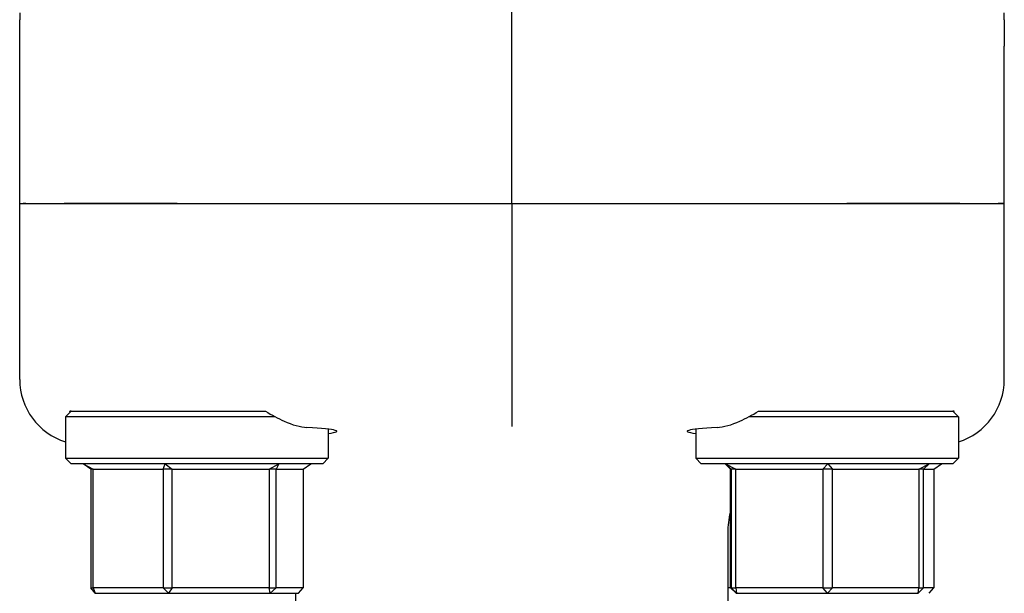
# Model space of a CAD drawing. Header units: inches. Extents: x 24 to 1128, y -69 to 748.
# Tile 614 of 656: x 657.37 to 660.19, y 615.68 to 617.32. Entities that reach past the tile are written whole.
import ezdxf

# ---------------------------------------------------------------- set-up
doc = ezdxf.new("R2010")
doc.units = ezdxf.units.IN
doc.header["$LTSCALE"] = 32
doc.header["$MEASUREMENT"] = 0
doc.layers.add('Visible (ANSI)', color=7, linetype='Continuous', lineweight=30)

msp = doc.modelspace()

# ---------------------------------------------------------------- linework, layer by layer
at = {"layer": 'Visible (ANSI)'}
for p, q in [((658.78063, 616.79353), (658.78063, 617.5699)), ((657.37438, 617.33823), (657.37438, 617.31817)), ((657.37438, 617.24245), (657.37438, 617.31817)), ((660.18688, 617.31817), (660.18688, 617.33823)), ((660.18688, 617.31817), (660.18688, 617.24245)), ((657.37438, 616.79353), (657.37438, 617.24245)), ((660.18688, 616.79353), (660.18688, 617.24245)), ((657.37438, 616.79353), (657.38418, 616.79353)), ((657.37438, 616.29013), (657.37438, 616.79353)), ((657.37438, 616.79353), (657.38418, 616.79353)), ((657.39193, 616.79353), (657.38418, 616.79353)), ((657.38418, 616.79353), (657.39193, 616.79353)), ((657.39193, 616.79353), (657.50173, 616.79353)), ((657.39193, 616.79353), (657.50173, 616.79353)), ((657.50173, 616.79353), (657.82397, 616.79353)), ((657.82397, 616.79353), (657.50173, 616.79353)), ((657.82397, 616.79353), (658.78063, 616.79353)), ((657.82397, 616.79353), (658.78063, 616.79353)), ((658.78063, 616.79353), (659.73729, 616.79353)), ((658.78063, 616.79353), (658.78063, 616.34409)), ((658.78063, 616.79353), (659.73729, 616.79353)), ((659.73729, 616.79353), (660.05953, 616.79353)), ((660.05953, 616.79353), (659.73729, 616.79353)), ((660.05953, 616.79353), (660.16934, 616.79353)), ((660.05953, 616.79353), (660.16934, 616.79353)), ((660.17708, 616.79353), (660.16934, 616.79353)), ((660.16934, 616.79353), (660.17708, 616.79353)), ((660.18688, 616.79353), (660.17708, 616.79353)), ((660.17708, 616.79353), (660.18688, 616.79353)), ((660.18688, 616.29013), (660.18688, 616.79353)), ((658.78063, 616.34409), (658.78063, 616.15662)), ((657.52126, 616.19978), (657.50563, 616.18415)), ((657.52126, 616.19978), (657.51756, 616.19978)), ((657.52126, 616.19978), (657.99936, 616.19978)), ((659.56191, 616.19978), (660.04001, 616.19978)), ((660.04371, 616.19978), (660.04001, 616.19978)), ((660.04001, 616.19978), (660.05563, 616.18415)), ((658.10376, 616.18415), (657.50563, 616.18415)), ((657.50563, 616.18415), (657.50563, 616.0654)), ((660.05563, 616.18415), (659.4575, 616.18415)), ((660.05563, 616.18415), (660.05563, 616.0654)), ((658.25563, 616.14856), (658.25563, 616.0654)), ((659.30563, 616.14856), (659.30563, 616.0654)), ((657.50563, 616.0654), (658.25563, 616.0654)), ((657.52126, 616.04978), (657.50563, 616.0654)), ((658.24001, 616.04978), (658.25563, 616.0654)), ((659.30563, 616.0654), (660.05563, 616.0654)), ((659.32126, 616.04978), (659.30563, 616.0654)), ((660.04001, 616.04978), (660.05563, 616.0654)), ((658.24001, 616.04978), (657.52126, 616.04978)), ((657.55543, 616.04978), (657.58383, 616.03415)), ((657.57715, 616.03415), (657.55543, 616.04978)), ((657.58383, 616.03415), (657.57715, 616.03415)), ((657.57715, 616.03415), (657.57715, 615.6954)), ((657.58383, 615.6954), (657.58383, 616.03415)), ((657.58383, 616.03415), (657.78374, 616.03415)), ((657.78374, 616.03415), (657.78977, 616.04978)), ((657.80979, 616.03415), (657.78374, 616.03415)), ((657.78374, 616.03415), (657.78374, 615.6954)), ((657.78977, 616.04978), (657.80979, 616.03415)), ((657.80979, 615.6954), (657.80979, 616.03415)), ((657.80979, 616.03415), (658.08723, 616.03415)), ((658.08723, 616.03415), (658.11497, 616.04978)), ((658.1066, 616.03415), (658.08723, 616.03415)), ((658.08723, 616.03415), (658.08723, 615.6954)), ((658.11497, 616.04978), (658.1066, 616.03415)), ((658.1066, 616.03415), (658.18412, 616.03415)), ((658.1066, 615.6954), (658.1066, 616.03415)), ((658.18412, 616.03415), (658.20583, 616.04978)), ((658.18412, 616.03415), (658.18412, 615.6954)), ((660.04001, 616.04978), (659.32126, 616.04978)), ((659.38916, 616.04978), (659.40491, 616.03415)), ((659.39087, 616.04978), (659.42002, 616.03415)), ((659.40637, 616.03415), (659.39087, 616.04978)), ((659.40491, 616.03415), (659.40637, 616.03415)), ((659.40491, 615.6954), (659.40491, 616.03415)), ((659.42002, 616.03415), (659.40637, 616.03415)), ((659.40637, 616.03415), (659.40637, 615.6954)), ((659.42002, 615.6954), (659.42002, 616.03415)), ((659.42002, 616.03415), (659.66868, 616.03415)), ((659.66868, 616.03415), (659.68234, 616.04978)), ((659.69574, 616.03415), (659.66868, 616.03415)), ((659.66868, 616.03415), (659.66868, 615.6954)), ((659.68234, 616.04978), (659.69574, 616.03415)), ((659.69574, 616.03415), (659.94295, 616.03415)), ((659.69574, 615.6954), (659.69574, 616.03415)), ((659.94295, 616.03415), (659.97211, 616.04978)), ((659.95636, 616.03415), (659.94295, 616.03415)), ((659.94295, 616.03415), (659.94295, 615.6954)), ((659.97211, 616.04978), (659.95636, 616.03415)), ((659.95636, 616.03415), (659.98544, 616.03415)), ((659.95636, 615.6954), (659.95636, 616.03415)), ((659.98544, 616.03415), (660.00758, 616.04978)), ((659.98544, 616.03415), (659.98544, 615.6954)), ((659.39813, 615.42607), (659.39813, 615.8533)), ((657.57715, 615.6954), (657.58383, 615.6954)), ((657.5904, 615.67978), (657.57715, 615.6954)), ((657.58383, 615.6954), (657.5904, 615.67978)), ((657.78374, 615.6954), (657.58383, 615.6954)), ((657.78374, 615.6954), (657.80979, 615.6954)), ((657.79954, 615.67978), (657.78374, 615.6954)), ((657.80979, 615.6954), (657.79954, 615.67978)), ((658.08723, 615.6954), (657.80979, 615.6954)), ((658.08723, 615.6954), (658.1066, 615.6954)), ((658.08977, 615.67978), (658.08723, 615.6954)), ((658.1066, 615.6954), (658.08977, 615.67978)), ((658.18412, 615.6954), (658.1066, 615.6954)), ((658.17087, 615.67978), (658.18412, 615.6954)), ((659.40491, 615.6954), (659.39813, 615.6954)), ((659.40491, 615.6954), (659.4205, 615.67978)), ((659.40637, 615.6954), (659.40491, 615.6954)), ((659.40637, 615.6954), (659.42002, 615.6954)), ((659.42203, 615.67978), (659.40637, 615.6954)), ((659.42002, 615.6954), (659.42203, 615.67978)), ((659.66868, 615.6954), (659.42002, 615.6954)), ((659.66868, 615.6954), (659.69574, 615.6954)), ((659.68216, 615.67978), (659.66868, 615.6954)), ((659.69574, 615.6954), (659.68216, 615.67978)), ((659.94295, 615.6954), (659.69574, 615.6954)), ((659.95636, 615.6954), (659.94077, 615.67978)), ((659.94077, 615.67978), (659.94295, 615.6954)), ((659.94295, 615.6954), (659.95636, 615.6954)), ((659.98544, 615.6954), (659.95636, 615.6954)), ((659.97243, 615.67978), (659.98544, 615.6954)), ((657.5904, 615.67978), (657.79954, 615.67978)), ((657.79954, 615.67978), (658.08977, 615.67978)), ((658.08977, 615.67978), (658.17087, 615.67978)), ((658.16313, 615.42607), (658.16313, 615.67978)), ((659.4205, 615.67978), (659.42203, 615.67978)), ((659.42203, 615.67978), (659.68216, 615.67978)), ((659.68216, 615.67978), (659.94077, 615.67978))]:
    msp.add_line(p, q, dxfattribs=at)
for centre, major_axis, ratio, start_param, end_param in [((657.56354, 616.29121), (0.18003, 0.0586), 0.9903423, 2.829736, 4.0894164), ((659.99773, 616.29121), (-0.18003, 0.0586), 0.9903423, 2.1937689, 3.4534494), ((657.88063, 616.14253), (0.4, 0), 0.0433333, 5.9277641, 6.9495757), ((659.68063, 616.14253), (0.4, 0), 0.0433333, 2.4752022, 3.4970139)]:
    msp.add_ellipse(centre, major_axis=major_axis, ratio=ratio, start_param=start_param, end_param=end_param, dxfattribs=at)
for points, knots in [([(657.51901, 616.19753), (657.51876, 616.19791), (657.51852, 616.19829), (657.51803, 616.19903), (657.5178, 616.19941), (657.51756, 616.19978)], [2.930890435, 2.930890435, 2.930890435, 2.930890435, 2.936136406, 2.936136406, 2.941287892, 2.941287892, 2.941287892, 2.941287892]), ([(658.07621, 616.19978), (658.09404, 616.18898), (658.11226, 616.17925), (658.15365, 616.16097), (658.17614, 616.15429), (658.19506, 616.15324)], [0.52955844, 0.52955844, 0.52955844, 0.52955844, 0.6981502, 0.6981502, 0.92955653, 0.92955653, 0.92955653, 0.92955653]), ([(659.36621, 616.15324), (659.38516, 616.15429), (659.40768, 616.16099), (659.44908, 616.17929), (659.46726, 616.189), (659.48505, 616.19978)], [2.4581256, 2.4581256, 2.4581256, 2.4581256, 2.68988255, 2.68988255, 2.85814401, 2.85814401, 2.85814401, 2.85814401])]:
    msp.add_open_spline(points, degree=3, knots=knots, dxfattribs=at)
for points, weights in [([(657.99936, 616.19978), (658.03786, 616.19978), (658.07621, 616.19978)], [0.999971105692, 0.99996911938, 0.999970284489]), ([(659.48505, 616.19978), (659.5234, 616.19978), (659.56191, 616.19978)], [0.999970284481, 0.999969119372, 0.999971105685])]:
    msp.add_rational_spline(points, weights, degree=2, dxfattribs=at)
for points in [[(660.04371, 616.19978), (660.04323, 616.19903), (660.04275, 616.19828), (660.04225, 616.19753)], [(659.39813, 615.8533), (659.39813, 615.87283), (659.40042, 615.89225), (659.40491, 615.91117)]]:
    msp.add_open_spline(points, degree=3, dxfattribs=at)

doc.saveas('drawing.dxf')
